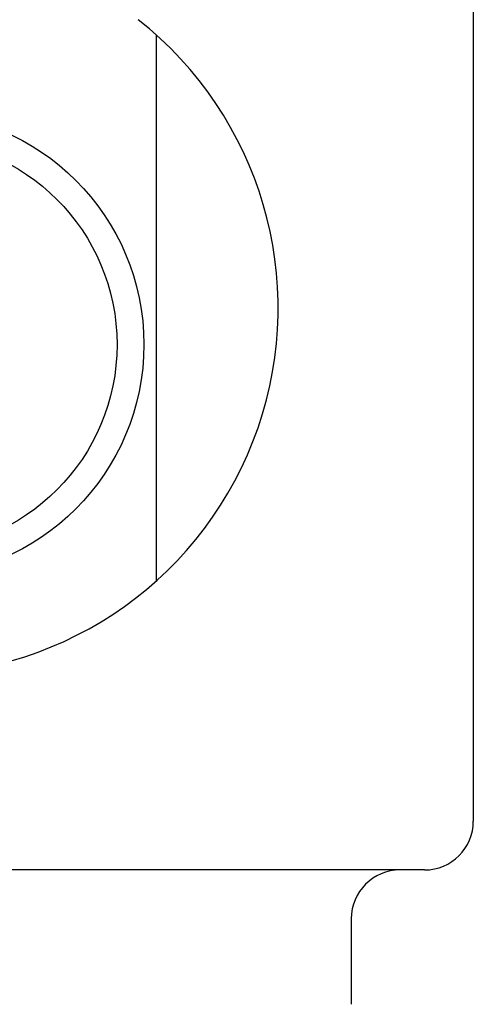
# Model space of a CAD drawing. Extents: x 1107 to 4046, y 937 to 3355.
# Tile 338 of 656: x 2113 to 2122, y 2597 to 2617. Entities that reach past the tile are written whole.
import ezdxf

# ---------------------------------------------------------------- set-up
doc = ezdxf.new("R2010")
doc.units = 0
doc.layers.add('KF_VIDA_L___C_REAR', color=7, linetype='CONTINUOUS')

# ---------------------------------------------------------------- blocks, each defined once
blk = doc.blocks.new('KF_VIDA_L___C_REAR')
at = {"layer": 'KF_VIDA_L___C_REAR'}
for p, q in [((-65, 936), (-65, 911.75)), ((-71.5, 927.84017), (-71.5, 916.65983)), ((-66, 910.75), (-87, 910.75)), ((-67.5, 909.75), (-67.5, 908))]:
    blk.add_line(p, q, dxfattribs=at)
for radius in [4.75, 4.2]:
    blk.add_circle((-76.5, 921.5), radius, dxfattribs=at)
for centre, radius, start, end in [((-76.5, 922.25), 7.5, 128.1445131, 51.8554869), ((-66, 911.75), 1, 270, 0), ((-66.5, 909.75), 1, 90, 180)]:
    blk.add_arc(centre, radius, start, end, dxfattribs=at)

msp = doc.modelspace()

# ---------------------------------------------------------------- block references
at = {"layer": 'KF_VIDA_L___C_REAR'}
msp.add_blockref('KF_VIDA_L___C_REAR', (2186.979, 1689.213), dxfattribs=at)

doc.saveas('drawing.dxf')
